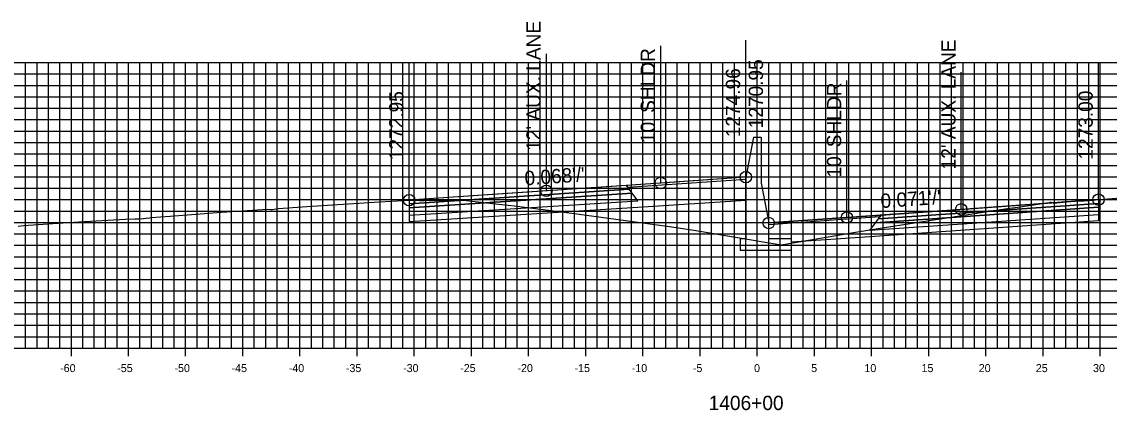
# Model space of a CAD drawing. Extents: x 674939 to 678919, y 750652 to 765176.
# Drawn here: x 678674.2 to 678769.3, y 756787.1 to 756821.1 of the extents above; entities that cross this region are included whole.
import ezdxf

# ---------------------------------------------------------------- set-up
doc = ezdxf.new("R2010")
doc.units = 0
for name, color, linetype in [('Level 10', 7, 'Continuous'), ('Level 17', 7, 'Continuous'), ('Level 18', 7, 'Continuous'), ('Level 19', 7, 'Continuous'), ('Level 20', 7, 'Continuous'), ('Level 22', 7, 'Continuous'), ('Level 23', 7, 'Continuous'), ('Level 4', 7, 'Continuous'), ('Level 8', 7, 'Continuous'), ('Level 9', 7, 'Continuous')]:
    doc.layers.add(name, color=color, linetype=linetype)

msp = doc.modelspace()

# ---------------------------------------------------------------- linework, layer by layer
at = {"layer": 'Level 10'}
msp.add_lwpolyline([(678673.869, 756803.237), (678674.38, 756803.297), (678676.469, 756803.424), (678679.194, 756803.592), (678683.24, 756803.827), (678684.081, 756803.855), (678684.441, 756803.869), (678684.851, 756803.912), (678685.083, 756803.934), (678685.374, 756803.964), (678685.501, 756803.976), (678687.171, 756804.101), (678691.664, 756804.444), (678693.024, 756804.529), (678695.7, 756804.706), (678695.983, 756804.691), (678696.1, 756804.689), (678696.665, 756804.771), (678697.076, 756804.811), (678699.124, 756804.942), (678705.495, 756805.345), (678706.521, 756805.406), (678708.084, 756805.503), (678708.156, 756805.507), (678709.011, 756805.482), (678709.357, 756805.47), (678711.211, 756805.493), (678711.842, 756805.505), (678712.014, 756805.503), (678712.537, 756805.503), (678712.613, 756805.52), (678715.633, 756805.194), (678717.301, 756805.02), (678722.298, 756804.361), (678730.865, 756803.21), (678732.975, 756802.865), (678740.627, 756801.589), (678747.302, 756802.717), (678749.29, 756803.053), (678755.285, 756803.974), (678760.189, 756804.734), (678761.528, 756804.921), (678764.073, 756805.3), (678764.081, 756805.3), (678764.187, 756805.316), (678764.222, 756805.317), (678764.409, 756805.282), (678764.729, 756805.264), (678765.29, 756805.322), (678766.142, 756805.404), (678766.796, 756805.434), (678767.116, 756805.439), (678767.542, 756805.466), (678768.113, 756805.518), (678768.376, 756805.55), (678768.54, 756805.57), (678768.809, 756805.595), (678771.792, 756805.819)], dxfattribs=at)
at = {"layer": 'Level 17'}
for points in [[(678738.203, 756811.013), (678737.533, 756807.513)], [(678738.203, 756811.013), (678738.203, 756811.013)], [(678738.203, 756811.013), (678738.863, 756811.013)], [(678738.863, 756811.013), (678738.863, 756807.005)], [(678737.533, 756807.513), (678737.533, 756802.13), (678737.033, 756802.13), (678737.033, 756801.13), (678741.533, 756801.13), (678741.533, 756802.13), (678739.533, 756802.13), (678739.533, 756803.505)], [(678738.863, 756807.005), (678739.533, 756803.505)]]:
    msp.add_lwpolyline(points, dxfattribs=at)
at = {"layer": 'Level 18'}
for points in [[(678737.533, 756807.513), (678730.084, 756807.004), (678720.084, 756806.322), (678708.084, 756805.503)], [(678768.376, 756805.55), (678756.376, 756804.699), (678746.376, 756803.99), (678739.533, 756803.505)]]:
    msp.add_lwpolyline(points, dxfattribs=at)
for points in [[(678708.084, 756805.503), (678708.084, 756805.173), (678727.334, 756806.46), (678727.084, 756806.8)], [(678727.202, 756806.639), (678737.533, 756807.353), (678737.533, 756807.513), (678727.084, 756806.8)], [(678768.376, 756805.55), (678768.376, 756805.22), (678749.126, 756803.863), (678749.376, 756804.203)], [(678749.259, 756804.043), (678739.533, 756803.345), (678739.533, 756803.505), (678749.376, 756804.203)]]:
    msp.add_lwpolyline(points, close=True, dxfattribs=at)
at = {"layer": 'Level 19'}
for points in [[(678708.084, 756805.173), (678708.084, 756804.843), (678727.584, 756806.12), (678727.334, 756806.46)], [(678708.084, 756804.843), (678708.084, 756804.183), (678728.084, 756805.44), (678727.584, 756806.12)], [(678768.376, 756804.89), (678768.376, 756804.23), (678748.376, 756802.843), (678748.876, 756803.523)], [(678768.376, 756805.22), (678768.376, 756804.89), (678748.876, 756803.523), (678749.126, 756803.863)]]:
    msp.add_lwpolyline(points, close=True, dxfattribs=at)
for points in [[(678708.084, 756804.183), (678708.084, 756803.643), (678728.084, 756804.9)], [(678728.084, 756804.9), (678737.533, 756805.493)], [(678768.376, 756804.23), (678768.378, 756803.69), (678748.376, 756802.303)], [(678748.376, 756802.303), (678741.533, 756801.828)]]:
    msp.add_lwpolyline(points, dxfattribs=at)
at = {"layer": 'Level 20'}
for p, q in [((678638.533, 756817.551), (678838.533, 756817.551)), ((678674.533, 756792.551), (678674.533, 756817.551)), ((678675.533, 756792.551), (678675.533, 756817.551)), ((678676.533, 756792.551), (678676.533, 756817.551)), ((678677.533, 756792.551), (678677.533, 756817.551)), ((678678.533, 756792.551), (678678.533, 756817.551)), ((678679.533, 756792.551), (678679.533, 756817.551)), ((678680.533, 756792.551), (678680.533, 756817.551)), ((678681.533, 756792.551), (678681.533, 756817.551)), ((678682.533, 756792.551), (678682.533, 756817.551)), ((678683.533, 756792.551), (678683.533, 756817.551)), ((678684.533, 756792.551), (678684.533, 756817.551)), ((678685.533, 756792.551), (678685.533, 756817.551)), ((678686.533, 756792.551), (678686.533, 756817.551)), ((678687.533, 756792.551), (678687.533, 756817.551)), ((678688.533, 756792.551), (678688.533, 756817.551)), ((678689.533, 756792.551), (678689.533, 756817.551)), ((678690.533, 756792.551), (678690.533, 756817.551)), ((678691.533, 756792.551), (678691.533, 756817.551)), ((678692.533, 756792.551), (678692.533, 756817.551)), ((678693.533, 756792.551), (678693.533, 756817.551)), ((678694.533, 756792.551), (678694.533, 756817.551)), ((678695.533, 756792.551), (678695.533, 756817.551)), ((678696.533, 756792.551), (678696.533, 756817.551)), ((678697.533, 756792.551), (678697.533, 756817.551)), ((678698.533, 756792.551), (678698.533, 756817.551)), ((678699.533, 756792.551), (678699.533, 756817.551)), ((678700.533, 756792.551), (678700.533, 756817.551)), ((678701.533, 756792.551), (678701.533, 756817.551)), ((678702.533, 756792.551), (678702.533, 756817.551)), ((678703.533, 756792.551), (678703.533, 756817.551)), ((678704.533, 756792.551), (678704.533, 756817.551)), ((678705.533, 756792.551), (678705.533, 756817.551)), ((678706.533, 756792.551), (678706.533, 756817.551)), ((678707.533, 756792.551), (678707.533, 756817.551)), ((678708.533, 756792.551), (678708.533, 756817.551)), ((678709.533, 756792.551), (678709.533, 756817.551)), ((678710.533, 756792.551), (678710.533, 756817.551)), ((678711.533, 756792.551), (678711.533, 756817.551)), ((678712.533, 756792.551), (678712.533, 756817.551)), ((678713.533, 756792.551), (678713.533, 756817.551)), ((678714.533, 756792.551), (678714.533, 756817.551)), ((678715.533, 756792.551), (678715.533, 756817.551)), ((678716.533, 756792.551), (678716.533, 756817.551)), ((678717.533, 756792.551), (678717.533, 756817.551)), ((678718.533, 756792.551), (678718.533, 756817.551)), ((678719.533, 756792.551), (678719.533, 756817.551)), ((678720.533, 756792.551), (678720.533, 756817.551)), ((678721.533, 756792.551), (678721.533, 756817.551)), ((678722.533, 756792.551), (678722.533, 756817.551)), ((678723.533, 756792.551), (678723.533, 756817.551)), ((678724.533, 756792.551), (678724.533, 756817.551)), ((678725.533, 756792.551), (678725.533, 756817.551)), ((678726.533, 756792.551), (678726.533, 756817.551)), ((678727.533, 756792.551), (678727.533, 756817.551)), ((678728.533, 756792.551), (678728.533, 756817.551)), ((678729.533, 756792.551), (678729.533, 756817.551)), ((678730.533, 756792.551), (678730.533, 756817.551)), ((678731.533, 756792.551), (678731.533, 756817.551)), ((678732.533, 756792.551), (678732.533, 756817.551)), ((678733.533, 756792.551), (678733.533, 756817.551)), ((678734.533, 756792.551), (678734.533, 756817.551)), ((678735.533, 756792.551), (678735.533, 756817.551)), ((678736.533, 756792.551), (678736.533, 756817.551)), ((678737.533, 756792.551), (678737.533, 756817.551)), ((678738.533, 756792.551), (678738.533, 756817.551)), ((678739.533, 756792.551), (678739.533, 756817.551)), ((678740.533, 756792.551), (678740.533, 756817.551)), ((678741.533, 756792.551), (678741.533, 756817.551)), ((678742.533, 756792.551), (678742.533, 756817.551)), ((678743.533, 756792.551), (678743.533, 756817.551)), ((678744.533, 756792.551), (678744.533, 756817.551)), ((678745.533, 756792.551), (678745.533, 756817.551)), ((678746.533, 756792.551), (678746.533, 756817.551)), ((678747.533, 756792.551), (678747.533, 756817.551)), ((678748.533, 756792.551), (678748.533, 756817.551)), ((678749.533, 756792.551), (678749.533, 756817.551)), ((678750.533, 756792.551), (678750.533, 756817.551)), ((678751.533, 756792.551), (678751.533, 756817.551)), ((678752.533, 756792.551), (678752.533, 756817.551)), ((678753.533, 756792.551), (678753.533, 756817.551)), ((678754.533, 756792.551), (678754.533, 756817.551)), ((678755.533, 756792.551), (678755.533, 756817.551)), ((678756.533, 756792.551), (678756.533, 756817.551)), ((678757.533, 756792.551), (678757.533, 756817.551)), ((678758.533, 756792.551), (678758.533, 756817.551)), ((678759.533, 756792.551), (678759.533, 756817.551)), ((678760.533, 756792.551), (678760.533, 756817.551)), ((678761.533, 756792.551), (678761.533, 756817.551)), ((678762.533, 756792.551), (678762.533, 756817.551)), ((678763.533, 756792.551), (678763.533, 756817.551)), ((678764.533, 756792.551), (678764.533, 756817.551)), ((678765.533, 756792.551), (678765.533, 756817.551)), ((678766.533, 756792.551), (678766.533, 756817.551)), ((678767.533, 756792.551), (678767.533, 756817.551)), ((678768.533, 756792.551), (678768.533, 756817.551)), ((678638.533, 756816.551), (678838.533, 756816.551)), ((678638.533, 756815.551), (678838.533, 756815.551)), ((678638.533, 756814.551), (678838.533, 756814.551)), ((678638.533, 756813.551), (678838.533, 756813.551)), ((678638.533, 756812.551), (678838.533, 756812.551)), ((678638.533, 756811.551), (678838.533, 756811.551)), ((678638.533, 756810.551), (678838.533, 756810.551)), ((678638.533, 756809.551), (678838.533, 756809.551)), ((678638.533, 756808.551), (678838.533, 756808.551)), ((678638.533, 756807.551), (678838.533, 756807.551)), ((678638.533, 756806.551), (678838.533, 756806.551)), ((678638.533, 756805.551), (678838.533, 756805.551)), ((678638.533, 756804.551), (678838.533, 756804.551)), ((678638.533, 756803.551), (678838.533, 756803.551)), ((678638.533, 756802.551), (678838.533, 756802.551)), ((678638.533, 756801.551), (678838.533, 756801.551)), ((678638.533, 756800.551), (678838.533, 756800.551)), ((678638.533, 756799.551), (678838.533, 756799.551)), ((678638.533, 756798.551), (678838.533, 756798.551)), ((678638.533, 756797.551), (678838.533, 756797.551)), ((678638.533, 756796.551), (678838.533, 756796.551)), ((678638.533, 756795.551), (678838.533, 756795.551)), ((678638.533, 756794.551), (678838.533, 756794.551)), ((678638.533, 756793.551), (678838.533, 756793.551)), ((678638.533, 756792.551), (678838.533, 756792.551))]:
    msp.add_line(p, q, dxfattribs=at)
at = {"layer": 'Level 23'}
for p, q in [((678737.533, 756807.513), (678737.533, 756819.513)), ((678720.084, 756806.322), (678720.084, 756818.322)), ((678730.084, 756807.004), (678730.084, 756819.004)), ((678708.084, 756805.503), (678708.084, 756817.503)), ((678768.376, 756805.55), (678768.376, 756817.55)), ((678756.376, 756804.699), (678756.376, 756816.699)), ((678739.533, 756803.505), (678739.533, 756815.505)), ((678746.376, 756803.99), (678746.376, 756815.99))]:
    msp.add_line(p, q, dxfattribs=at)
at = {"layer": 'Level 4'}
for centre in [(678737.533, 756807.513), (678720.084, 756806.322), (678730.084, 756807.004), (678708.084, 756805.503), (678768.376, 756805.55), (678756.376, 756804.699), (678739.533, 756803.505), (678746.376, 756803.99)]:
    msp.add_circle(centre, 0.5, dxfattribs=at)
at = {"layer": 'Level 8'}
for p, q in [((678638.533, 756792.551), (678838.533, 756792.551)), ((678678.533, 756791.851), (678678.533, 756793.251)), ((678683.533, 756791.851), (678683.533, 756793.251)), ((678688.533, 756791.851), (678688.533, 756793.251)), ((678693.533, 756791.851), (678693.533, 756793.251)), ((678698.533, 756791.851), (678698.533, 756793.251)), ((678703.533, 756791.851), (678703.533, 756793.251)), ((678708.533, 756791.851), (678708.533, 756793.251)), ((678713.533, 756791.851), (678713.533, 756793.251)), ((678718.533, 756791.851), (678718.533, 756793.251)), ((678723.533, 756791.851), (678723.533, 756793.251)), ((678728.533, 756791.851), (678728.533, 756793.251)), ((678733.533, 756791.851), (678733.533, 756793.251)), ((678738.533, 756791.851), (678738.533, 756793.251)), ((678743.533, 756791.851), (678743.533, 756793.251)), ((678748.533, 756791.851), (678748.533, 756793.251)), ((678753.533, 756791.851), (678753.533, 756793.251)), ((678758.533, 756791.851), (678758.533, 756793.251)), ((678763.533, 756791.851), (678763.533, 756793.251)), ((678768.533, 756791.851), (678768.533, 756793.251))]:
    msp.add_line(p, q, dxfattribs=at)

# ---------------------------------------------------------------- texts
at = {"layer": 'Level 22'}
for s, rotation, p in [("0.068'/'", 3.90378, (678718.215, 756806.796)), ("0.071'/'", 4.05476, (678749.361, 756804.803))]:
    msp.add_text(s, height=1.25, rotation=rotation, dxfattribs=at).set_placement(p)
at = {"layer": 'Level 23'}
for s, p in [("12' AUX. LANE", (678719.584, 756809.822)), ("12' AUX. LANE", (678755.876, 756808.199)), ("10' SHLDR", (678729.584, 756810.504)), ('1270.95', (678739.033, 756811.794)), ('1274.96', (678737.033, 756811.013)), ("10' SHLDR", (678745.876, 756807.49)), ('1272.95', (678707.584, 756809.003)), ('1273.00', (678767.876, 756809.05))]:
    msp.add_text(s, height=1.25, rotation=90, dxfattribs=at).set_placement(p)
at = {"layer": 'Level 9'}
for s, height, p in [('-60', 0.7, (678677.552, 756790.451)), ('-55', 0.7, (678682.546, 756790.451)), ('-50', 0.7, (678687.552, 756790.451)), ('-45', 0.7, (678692.546, 756790.451)), ('-40', 0.7, (678697.552, 756790.451)), ('-35', 0.7, (678702.546, 756790.451)), ('-30', 0.7, (678707.552, 756790.451)), ('-25', 0.7, (678712.546, 756790.451)), ('-20', 0.7, (678717.552, 756790.451)), ('-15', 0.7, (678722.546, 756790.451)), ('-10', 0.7, (678727.552, 756790.451)), ('-5', 0.7, (678732.896, 756790.451)), ('0', 0.7, (678738.252, 756790.451)), ('5', 0.7, (678743.246, 756790.451)), ('10', 0.7, (678747.902, 756790.451)), ('15', 0.7, (678752.896, 756790.451)), ('20', 0.7, (678757.902, 756790.451)), ('25', 0.7, (678762.896, 756790.451)), ('30', 0.7, (678767.902, 756790.451)), ('1406+00', 1.25, (678734.282, 756787.126))]:
    msp.add_text(s, height=height, dxfattribs=at).set_placement(p)

doc.saveas('drawing.dxf')
